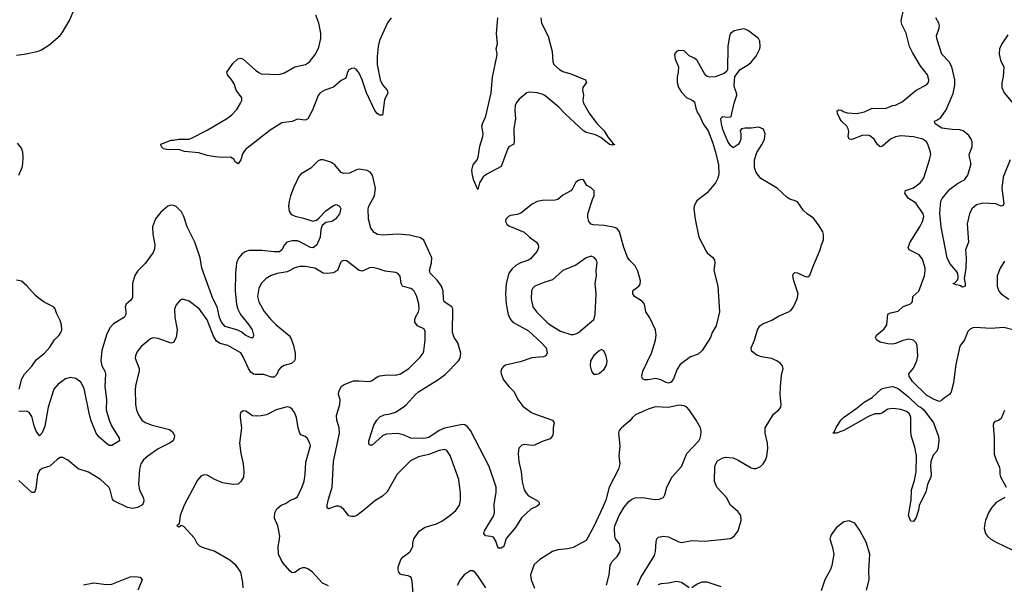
# Model space of a CAD drawing. Header units: inches. Extents: x 2057696 to 2160536, y 827480 to 1016834.
# Tile 290 of 422: x 2086976 to 2094614, y 963156 to 967537. Entities that reach past the tile are written whole.
import ezdxf

# ---------------------------------------------------------------- set-up
doc = ezdxf.new("R2010")
doc.units = ezdxf.units.IN
doc.header["$MEASUREMENT"] = 0
doc.layers.add('C0986', color=7, linetype='Continuous')
doc.layers.add('C0996', color=7, linetype='Continuous')

msp = doc.modelspace()

# ---------------------------------------------------------------- linework, layer by layer
at = {"layer": 'C0986', "color": 5}
for points, elevation in [([(2086950, 967261.1), (2087011.6, 967268.4), (2087110.9, 967289.1), (2087140.4, 967299.6), (2087201.7, 967338.3), (2087290, 967414.4), (2087305.8, 967434.2), (2087363.9, 967536.1), (2087403, 967630)], 520), ([(2089857.7, 967550), (2089830, 967512.8), (2089765.7, 967374.3), (2089756.3, 967330), (2089749.5, 967250.5), (2089749.4, 967190), (2089771.8, 967070), (2089790, 967030.3), (2089826.7, 966990), (2089832.4, 966970), (2089805.2, 966914.8), (2089790, 966795.3), (2089770, 966796.2), (2089750, 966808.2), (2089730, 966831.8), (2089665.5, 966970), (2089633.6, 967070), (2089610, 967122), (2089589.5, 967150), (2089570, 967160.4), (2089550, 967158.2), (2089530, 967146.9), (2089519.7, 967130), (2089508.4, 967091.6), (2089499.6, 967080.4), (2089470, 967065.1), (2089410, 967012.1), (2089342.6, 966990), (2089306.5, 966970), (2089290, 966948.2), (2089243.5, 966830), (2089210, 966768), (2089190, 966756.8), (2089130, 966766), (2089090, 966746.2), (2089010, 966736.3), (2088919.1, 966680.9), (2088727.6, 966530), (2088703.8, 966496.2), (2088690, 966449.4), (2088670, 966419.3), (2088650, 966432), (2088635.6, 966455.6), (2088609.9, 966469.9), (2088550, 966466.7), (2088491.5, 966471.5), (2088430, 966482), (2088364.1, 966504.1), (2088253, 966513), (2088210, 966529.5), (2088128.2, 966528.2), (2088090, 966535.3), (2088075.3, 966550), (2088070, 966570.4), (2088150, 966601), (2088170, 966601), (2088209.6, 966610.4), (2088289.4, 966610.6), (2088304.1, 966615.9), (2088430, 966679.3), (2088586.7, 966773.3), (2088620.5, 966799.5), (2088660, 966840), (2088689.7, 966890), (2088697.6, 966910), (2088698.4, 966930), (2088655.1, 966990), (2088638.7, 967038.7), (2088616.3, 967076.3), (2088587.3, 967110), (2088582.7, 967130), (2088630, 967198), (2088666.6, 967233.4), (2088690, 967238.8), (2088710, 967230.7), (2088805.5, 967145.5), (2088830, 967126.7), (2088850, 967118), (2088989, 967111), (2089030, 967125.2), (2089110, 967171.1), (2089193, 967190), (2089222.7, 967210), (2089270, 967268.9), (2089295.8, 967324.2), (2089312.6, 967390), (2089311.2, 967431.2), (2089296.5, 967510), (2089272.4, 967572.4)], 480), ([(2086969.8, 966330), (2086994.8, 966390), (2087000.6, 966419.4), (2087002, 966470), (2086999.2, 966510), (2086990, 966539.5), (2086959.5, 966579.5)], 520), ([(2090000, 965864.4), (2089910, 965871.5), (2089790, 965864.2), (2089751.3, 965871.3), (2089725.9, 965885.9), (2089699.7, 965919.8), (2089680.3, 965990), (2089679.7, 966070), (2089684, 966090), (2089728.7, 966170), (2089736.5, 966230), (2089711.9, 966330), (2089693.5, 966353.5), (2089670, 966367.8), (2089610, 966376.8), (2089588.2, 966371.8), (2089533.3, 966346.7), (2089490, 966344.2), (2089470, 966351.8), (2089421.6, 966410), (2089390, 966431.2), (2089330, 966449.7), (2089310, 966449.7), (2089290, 966441.6), (2089234.4, 966385.6), (2089159.1, 966340.9), (2089141, 966319), (2089101.8, 966238.2), (2089076, 966170), (2089065.2, 966130), (2089060.9, 966090), (2089064.9, 966050), (2089078, 966030), (2089090, 966021.8), (2089111.6, 966011.6), (2089177.9, 965997.9), (2089250, 965974.9), (2089277.4, 965982.6), (2089299.7, 966000.3), (2089350, 966054.9), (2089410, 966094.8), (2089430, 966102.8), (2089456, 966090), (2089466, 966070), (2089457.3, 966030), (2089426.8, 965990), (2089398, 965970), (2089350, 965962), (2089321.2, 965938.8), (2089311.8, 965910), (2089307.6, 965850), (2089281.3, 965790), (2089252.8, 965767.2), (2089231.4, 965768.6), (2089150, 965813.6), (2089130, 965820.2), (2089090, 965822), (2089049.1, 965810), (2089029.6, 965790.4), (2089009.5, 965750.5), (2088990, 965737), (2088950, 965734.9), (2088853.4, 965746.6), (2088754.3, 965745.7), (2088724.9, 965735.1), (2088700.7, 965719.3), (2088673.4, 965686.6), (2088658.5, 965650), (2088648.8, 965570), (2088648.4, 965431.6), (2088656.8, 965330), (2088666.9, 965290), (2088688.4, 965248.4), (2088754, 965170), (2088778.2, 965130), (2088790.3, 965089.7), (2088787.5, 965072.5), (2088775.2, 965064.8), (2088730, 965086.4), (2088694.8, 965114.8), (2088668.4, 965128.4), (2088570, 965156.5), (2088541.4, 965190), (2088525.5, 965225.5), (2088508, 965308), (2088473.8, 965373.8), (2088387.9, 965607.9), (2088374.5, 965690), (2088334.2, 965810), (2088275.1, 965930), (2088249.7, 966009.7), (2088230, 966045.2), (2088190, 966086.6), (2088170, 966095.6), (2088150, 966098), (2088125.5, 966090), (2088070, 966043), (2088028.5, 965991.5), (2088005.2, 965930), (2088007.7, 965872.3), (2088024.4, 965790), (2088021.6, 965758.4), (2088011.7, 965730), (2087950, 965644.5), (2087890, 965586.6), (2087870, 965552.7), (2087851.2, 965488.8), (2087850, 965382), (2087839, 965361), (2087802, 965330), (2087798, 965322), (2087794.4, 965310), (2087800.3, 965270), (2087798.5, 965250), (2087788.9, 965230), (2087703.2, 965176.8), (2087674.1, 965145.9), (2087647.8, 965092.2), (2087613.7, 964970), (2087604.2, 964890), (2087612.6, 964850), (2087636.5, 964810), (2087641.8, 964790), (2087636, 964690), (2087650.2, 964590), (2087647.2, 964510), (2087669.2, 964430), (2087687, 964387), (2087747.3, 964290), (2087750.8, 964270), (2087690, 964232.3), (2087670, 964234), (2087650, 964247.6), (2087590, 964300.5), (2087568.2, 964328.2), (2087530, 964423.6), (2087516.3, 964470), (2087476, 964676), (2087450, 964724.6), (2087410, 964753.2), (2087370, 964760.2), (2087330, 964749.1), (2087272.9, 964710), (2087240.2, 964670), (2087195.9, 964530), (2087170, 964383.7), (2087150, 964332.3), (2087130, 964309.3), (2087104, 964344), (2087090, 964379), (2087070, 964459.3), (2087050, 964489.6), (2087030, 964499.7), (2086970, 964495.8)], 520), ([(2090000, 965453.8), (2089944.7, 965470), (2089935.6, 965490), (2089927.1, 965547.1), (2089910, 965567.3), (2089894.5, 965574.5), (2089810, 965585.7), (2089750, 965605.7), (2089710, 965613), (2089690, 965611.5), (2089644.7, 965590), (2089630, 965586.6), (2089610, 965589.7), (2089530, 965653.6), (2089510, 965665.1), (2089490, 965669.5), (2089470, 965660.9), (2089463.1, 965650), (2089440.4, 965590), (2089408.1, 965571.9), (2089367.2, 965567.3), (2089330, 965569.7), (2089265.2, 965610), (2089190, 965622.3), (2089150, 965623.1), (2089110, 965612.3), (2089050, 965580.9), (2088972.4, 965567.6), (2088926.8, 965553.2), (2088888, 965530), (2088848.5, 965490), (2088830.3, 965450), (2088821.7, 965390), (2088830, 965346.8), (2088873.1, 965273.1), (2088923.7, 965210), (2088964.4, 965170), (2089067.1, 965087.1), (2089081.3, 965061.3), (2089099.1, 965010), (2089112.8, 964950), (2089113.1, 964910), (2089108.5, 964890), (2089084.9, 964870), (2089027, 964853), (2089001.1, 964838.9), (2088982.8, 964817.2), (2088970, 964784.7), (2088950, 964762.8), (2088930, 964762.2), (2088870, 964784.2), (2088803.4, 964783.4), (2088790, 964786.6), (2088770, 964801), (2088751.7, 964830), (2088710, 964921.3), (2088690, 964950.9), (2088590, 965009.8), (2088530, 965024.5), (2088502.3, 965042.3), (2088480.2, 965080.2), (2088430, 965208.4), (2088370, 965289.7), (2088290, 965351.8), (2088250, 965366), (2088230, 965365.2), (2088220.5, 965359.5), (2088190, 965324), (2088177.1, 965290), (2088180.3, 965230), (2088196.5, 965130), (2088190.2, 965069.8), (2088170, 965033.2), (2088150, 965027.3), (2088050, 965062.9), (2088010, 965069.3), (2087990, 965061.2), (2087918.3, 965001.7), (2087883.9, 964956.1), (2087873, 964930), (2087870.6, 964910), (2087901.6, 964830), (2087903.1, 964810), (2087876.5, 964710), (2087871.7, 964670), (2087872.9, 964550), (2087880.9, 964510), (2087896.9, 964470), (2087924.2, 964430), (2087950, 964412.4), (2088004, 964390), (2088137.6, 964357.6), (2088160.3, 964340.3), (2088175.5, 964310), (2088174.9, 964290), (2088165.5, 964270), (2088138, 964250), (2088050, 964206.1), (2087969.1, 964150), (2087937.1, 964122.9), (2087914.4, 964090), (2087904.2, 964050), (2087897.1, 963930), (2087904.3, 963890), (2087934.7, 963830), (2087939.1, 963810), (2087936.9, 963790), (2087927.5, 963772.5), (2087890, 963751.9), (2087850, 963745.1), (2087811.7, 963751.7), (2087704.8, 963804.8), (2087695.8, 963815.8), (2087677.7, 963890), (2087668.2, 963910), (2087603, 963970), (2087510, 964027.1), (2087430, 964051.8), (2087350, 964119.3), (2087310, 964139.3), (2087290, 964139.3), (2087270, 964127), (2087210, 964073), (2087150, 964054.5), (2087130, 964038), (2087113.8, 964006.2), (2087100.3, 963899.7), (2087090, 963869.2), (2087070, 963869.5), (2086970, 963962.4)], 540), ([(2086970.6, 964669.4), (2086992.4, 964750), (2087012.7, 964787.3), (2087070, 964848.2), (2087103, 964897), (2087167.3, 964950), (2087210, 964996.3), (2087246.6, 965053.4), (2087282.9, 965090), (2087295.6, 965110), (2087301.6, 965130), (2087300.5, 965170), (2087290, 965204), (2087260.5, 965260.5), (2087250, 965294), (2087237.2, 965310), (2087165.4, 965345.4), (2087119.1, 965379.1), (2087097, 965397), (2087030, 965472.3), (2086990, 965509.4), (2086950, 965516.3)], 520), ([(2090000, 964107.4), (2089903, 964010), (2089825.8, 963874.2), (2089790, 963839), (2089730, 963802.7), (2089659.5, 963740.5), (2089590, 963689.7), (2089570, 963681.7), (2089550, 963681.1), (2089530, 963688.2), (2089490, 963736.3), (2089470, 963754.3), (2089450, 963762), (2089430, 963762), (2089370, 963740.9), (2089360.9, 963750), (2089360.5, 963770), (2089370, 963816), (2089398.8, 963910), (2089409.2, 964110), (2089456.8, 964330), (2089452.7, 964370), (2089436.4, 964430), (2089433.7, 964466.3), (2089459.5, 964550), (2089460.9, 964590), (2089449.6, 964630), (2089451.2, 964650), (2089469.8, 964690.2), (2089492.7, 964707.3), (2089565.9, 964734.1), (2089610, 964736), (2089690, 964730.4), (2089710, 964737.1), (2089750, 964766), (2089770, 964774.9), (2089830, 964780.9), (2089890, 964779.3), (2089930, 964790.4), (2089994, 964830), (2090000, 964836)], 540), ([(2090000, 964295.2), (2089950, 964316.4), (2089910, 964325.8), (2089817.7, 964322.3), (2089790.9, 964309.1), (2089710, 964236), (2089690, 964235.3), (2089683.7, 964250), (2089683.7, 964270), (2089723, 964390), (2089746, 964430), (2089770, 964454.9), (2089802, 964470), (2089850, 964478.3), (2089890, 964491.4), (2089949.9, 964530.1), (2089972.5, 964547.5), (2090000, 964578.1)], 520), ([(2089370, 963144), (2089325.6, 963165.6), (2089246.6, 963250), (2089210, 963277), (2089190, 963284.5), (2089170, 963282.9), (2089150, 963276.2), (2089110, 963247), (2089090, 963244.5), (2089070, 963262), (2089020.8, 963320.8), (2089000.9, 963350), (2088983.7, 963390), (2088979.5, 963450), (2088989.6, 963490.4), (2088992.8, 963530), (2088976.9, 963610), (2088952.3, 963670), (2088955.1, 963710), (2088970, 963741), (2089004, 963770), (2089037.2, 963782.8), (2089075.3, 963810), (2089110, 963822), (2089130, 963834.8), (2089166.9, 963913.1), (2089182.4, 963957.6), (2089190.7, 964009.3), (2089196.3, 964103.7), (2089231.3, 964230), (2089227, 964250), (2089206, 964290), (2089190, 964303.7), (2089157.1, 964317.1), (2089147.7, 964327.7), (2089135.8, 964370), (2089123.6, 964450), (2089107.3, 964490), (2089090, 964515.1), (2089070, 964527), (2089050, 964532), (2088966, 964510), (2088890, 964472), (2088850, 964463.6), (2088810, 964459.5), (2088782.5, 964462.5), (2088730, 964499), (2088710, 964502), (2088692, 964490), (2088686.4, 964473.6), (2088686, 964450), (2088697.3, 964370), (2088680.4, 964250), (2088690.4, 964170), (2088710.4, 964090), (2088714.9, 964030), (2088712.2, 963987.8), (2088690, 963953.2), (2088670, 963933.2), (2088630.5, 963929.5), (2088550, 963944.7), (2088489.7, 963969.7), (2088430, 964002.7), (2088410, 964006), (2088383.4, 963996.6), (2088355.2, 963964.8), (2088250.6, 963770), (2088220.7, 963690), (2088214, 963626), (2088194, 963610), (2088210, 963602), (2088230, 963614), (2088250, 963604.7), (2088330, 963516), (2088350, 963476), (2088370, 963454.8), (2088390, 963444), (2088490, 963414), (2088606.2, 963346.2), (2088646.8, 963310), (2088687.3, 963250), (2088704, 963170), (2088706, 963130)], 560), ([(2090000, 963216.2), (2089990, 963220.9), (2089942, 963230), (2089930, 963236), (2089918, 963250), (2089912, 963270), (2089912.3, 963290), (2089931.5, 963348.5), (2089950, 963370.6), (2090000, 963406.3)], 540), ([(2087470, 963153.4), (2087550, 963167.3), (2087650, 963155.3), (2087690, 963157.4), (2087833, 963213), (2087870, 963218), (2087910, 963210.7), (2087926, 963190), (2087893, 963110)], 540)]:
    msp.add_lwpolyline(points, dxfattribs=dict(at, elevation=elevation))
at = {"layer": 'C0996', "color": 5}
for points, elevation in [([(2091017.3, 967550), (2091024.4, 967510), (2091076.1, 967410), (2091105.5, 967290), (2091111.6, 967210), (2091120.2, 967190), (2091162.6, 967150), (2091190, 967133.8), (2091250, 967115.5), (2091364, 967070), (2091372.7, 967050), (2091344.9, 967010), (2091342, 966990), (2091350.3, 966950), (2091344, 966910), (2091348.4, 966888.4), (2091392.7, 966812.7), (2091451.6, 966731.6), (2091510, 966673.7), (2091541.5, 966621.5), (2091570.4, 966590), (2091576.4, 966576.4), (2091590.6, 966569.4), (2091590, 966566), (2091578, 966562), (2091550, 966568.6), (2091483.7, 966623.7), (2091442.2, 966642.2), (2091370, 966661.4), (2091350, 966673.7), (2091210, 966803.4), (2091159.3, 966859.3), (2091050, 966947.7), (2091030, 966958.3), (2090990, 966968.4), (2090930, 966975), (2090910.8, 966969.2), (2090850, 966919.8), (2090830, 966893.5), (2090820.2, 966870), (2090816.8, 966830), (2090821.3, 966770), (2090810.2, 966690), (2090812.7, 966590), (2090808.5, 966571.5), (2090770, 966549.5), (2090762.6, 966537.4), (2090710, 966397.2), (2090600.7, 966339.3), (2090570, 966316.4), (2090542.3, 966270), (2090530, 966219), (2090499.8, 966290), (2090488.5, 966328.5), (2090483.9, 966370), (2090494.6, 966410), (2090525, 966450), (2090533.2, 966470), (2090544.3, 966555.7), (2090569, 966630), (2090570.7, 966650.7), (2090561.8, 966710), (2090564.7, 966730), (2090590.7, 966789.3), (2090633.8, 966970), (2090643.2, 967090), (2090678.2, 967250), (2090679.8, 967270), (2090673, 967310), (2090681.1, 967350), (2090675.6, 967430), (2090684.2, 967550)], 480), ([(2094690, 965128.1), (2094610, 965147.8), (2094510, 965140.3), (2094390, 965147.8), (2094370, 965145.6), (2094350, 965136.3), (2094330, 965118.4), (2094306, 965054), (2094270, 965004), (2094237.7, 964862.3), (2094220.7, 964719.3), (2094201.8, 964650), (2094188.8, 964630), (2094150, 964604), (2094130, 964584.2), (2094110, 964574.8), (2094070, 964589.1), (2094010, 964624.8), (2093901.5, 964730), (2093875.2, 964770), (2093873.5, 964790), (2093910, 964834.4), (2093934.2, 964890), (2093944.1, 964930), (2093936.8, 965010), (2093930.8, 965030), (2093920.6, 965040.6), (2093909.4, 965050), (2093870, 965057.1), (2093830, 965047), (2093770, 965023.7), (2093750, 965019.3), (2093710, 965020.9), (2093650, 965034.3), (2093624.2, 965050), (2093614, 965070), (2093622, 965090), (2093680.7, 965139.3), (2093703.5, 965170), (2093710, 965251), (2093730, 965262), (2093790, 965274.4), (2093828.8, 965311.2), (2093886.6, 965333.4), (2093896.8, 965343.2), (2093901.1, 965350), (2093903.6, 965390), (2093949.7, 965430), (2093994.3, 965550), (2094000.5, 965590), (2093998.7, 965610), (2093978.9, 965678.9), (2093952.7, 965712.7), (2093877, 965750), (2093868.2, 965770), (2093884.2, 965810), (2093958.5, 965930), (2093978, 965970), (2093989.7, 966010), (2093985.4, 966030), (2093929.8, 966110), (2093910, 966127.3), (2093870, 966149.7), (2093841.5, 966190), (2093848.2, 966211.8), (2093910, 966231.6), (2093962.4, 966270), (2093977.6, 966290), (2093990, 966311), (2094034.8, 966450), (2094044.2, 966490), (2094041.7, 966510), (2094021, 966570), (2094009.6, 966590), (2093980.9, 966610), (2093910, 966627), (2093810, 966635), (2093770, 966628), (2093730, 966608.7), (2093670, 966554.3), (2093650, 966549.7), (2093630, 966567.6), (2093603.8, 966610), (2093570, 966636.2), (2093550, 966640.7), (2093510, 966638.1), (2093430, 966607.6), (2093410, 966609.6), (2093403.5, 966630), (2093406.6, 966670), (2093403.1, 966690), (2093391, 966711), (2093350.9, 966750), (2093338.4, 966770), (2093321.1, 966810), (2093318, 966830), (2093330, 966837.6), (2093350, 966834), (2093364.3, 966824.3), (2093394.7, 966814.7), (2093470, 966809.4), (2093530, 966822.3), (2093590, 966850.2), (2093690, 966847.5), (2093750, 966870.4), (2093770, 966872.7), (2093821.7, 966898.3), (2093930, 966990.8), (2094010, 967031), (2094025.2, 967050), (2094029.3, 967070.7), (2094018.4, 967110), (2093962.2, 967182.2), (2093901, 967281), (2093878.3, 967330), (2093853.4, 967433.4), (2093818.6, 967498.6), (2093814, 967530), (2093832.6, 967610)], 480), ([(2094659.6, 966450), (2094604.8, 966315.2), (2094594.7, 966230), (2094610.3, 966110), (2094604, 966096), (2094590, 966089.3), (2094547.1, 966107.1), (2094450, 966113.3), (2094399.1, 966100.9), (2094362.6, 966070), (2094344.9, 966030), (2094327, 965953), (2094337.3, 965810), (2094314, 965750), (2094318.3, 965690), (2094314.3, 965610), (2094302, 965530), (2094310.4, 965490), (2094310, 965469), (2094290, 965460.9), (2094270, 965475.1), (2094240.1, 965480.1), (2094218, 965490), (2094230, 965494), (2094246, 965510), (2094256, 965530), (2094257, 965550), (2094250, 965575.3), (2094190, 965644), (2094170, 965688.7), (2094124.8, 965930), (2094114.6, 966034.6), (2094122.4, 966130), (2094131.2, 966150), (2094190, 966222), (2094250, 966267), (2094305.1, 966294.9), (2094329.8, 966330), (2094353.7, 966410), (2094354.6, 966430), (2094342.6, 966470), (2094341.7, 966490), (2094364.1, 966550), (2094363.5, 966590), (2094355.4, 966615.4), (2094339.5, 966639.5), (2094295.5, 966675.5), (2094270, 966682.9), (2094210, 966684.2), (2094130, 966694.2), (2094077, 966730), (2094073.2, 966750), (2094090, 966756.5), (2094120.8, 966779.2), (2094163.2, 966836.8), (2094216.7, 966963.3), (2094230.8, 967029.2), (2094228.8, 967071.2), (2094206.7, 967170), (2094185.2, 967210), (2094129.1, 967270), (2094089.2, 967390), (2094088.2, 967411.8), (2094108.2, 967470), (2094110.6, 967490), (2094106.8, 967510), (2094082.3, 967550)], 460), ([(2091769.6, 963150), (2091793.3, 963210), (2091901.1, 963378.9), (2091908.4, 963410), (2091912.4, 963487.6), (2091918.4, 963510), (2091930, 963521.6), (2091970, 963528.7), (2092010, 963525.3), (2092090, 963484.6), (2092110, 963480.3), (2092190, 963497), (2092290, 963490.3), (2092490, 963512.7), (2092518, 963530), (2092550, 963570.8), (2092573.7, 963650), (2092569.6, 963690), (2092550, 963718.4), (2092490.7, 963770.7), (2092458.3, 963830), (2092383.4, 963910), (2092366.6, 963953.4), (2092368.8, 964071.2), (2092374.8, 964090), (2092390, 964114), (2092424, 964136), (2092450, 964143.6), (2092510, 964137.3), (2092550, 964119.1), (2092650, 964059.7), (2092670, 964054.7), (2092690, 964054.9), (2092722.9, 964070), (2092742, 964090), (2092760, 964120), (2092772, 964150), (2092780.3, 964210), (2092777.7, 964250), (2092759.9, 964330), (2092759.1, 964370), (2092823.8, 964476.2), (2092865.8, 964510), (2092879.2, 964530), (2092882.7, 964550), (2092876, 964630), (2092876.8, 964690), (2092884.4, 964775.6), (2092899.3, 964830), (2092893.2, 964850), (2092878, 964870), (2092849.5, 964890), (2092809, 964909), (2092730, 964919.9), (2092693.8, 964933.8), (2092660, 964960), (2092652.1, 964970), (2092649.1, 964990), (2092675.5, 965050), (2092698, 965130), (2092718, 965162), (2092741.7, 965178.3), (2092810, 965206.7), (2092862.3, 965237.7), (2092940.9, 965270), (2092958.4, 965281.6), (2092977, 965303), (2093006.6, 965370), (2093014.3, 965410), (2092980.7, 965510), (2092972.3, 965550), (2092977, 965563), (2092990, 965576.3), (2093010, 965571.6), (2093070, 965543.2), (2093090, 965541.7), (2093106.2, 965553.8), (2093132.4, 965630), (2093185.1, 965750), (2093194.7, 965790), (2093211.1, 965830), (2093211.8, 965870), (2093205.8, 965890), (2093177.5, 965937.5), (2093135.1, 965995.1), (2093084, 966030), (2093056.9, 966056.9), (2093010, 966122.7), (2092992.5, 966132.5), (2092950, 966144.7), (2092930, 966156.9), (2092850.7, 966230.7), (2092725.7, 966305.7), (2092689.8, 966350), (2092676.5, 966390), (2092674.8, 966450), (2092692.9, 966507.1), (2092735.6, 966570), (2092753.6, 966610), (2092758.4, 966650), (2092746.8, 966686.8), (2092710, 966702.7), (2092650, 966695.1), (2092604, 966696), (2092574, 966690), (2092564.7, 966675.3), (2092571, 966651), (2092570.8, 966610), (2092562.8, 966590), (2092550, 966569), (2092510, 966542.7), (2092490, 966560.7), (2092470, 966591.6), (2092430, 966686), (2092419.2, 966730), (2092416, 966770), (2092430, 966786.8), (2092470, 966781), (2092490, 966782), (2092494, 966786), (2092517.6, 966890), (2092538.4, 966950), (2092537, 966970), (2092522, 967010), (2092519.5, 967030), (2092523.7, 967096.3), (2092565.2, 967150), (2092630, 967188), (2092650, 967207.7), (2092690, 967254.8), (2092717, 967310), (2092720.7, 967330), (2092717, 967370), (2092706.6, 967390), (2092630, 967451.5), (2092610, 967461.3), (2092590, 967464.7), (2092518, 967450), (2092490.6, 967430), (2092482.4, 967410), (2092470.3, 967330), (2092467.7, 967150), (2092462.5, 967137.5), (2092441.1, 967118.9), (2092370, 967093.5), (2092330, 967089.8), (2092310, 967096.9), (2092293.3, 967110), (2092230, 967221.2), (2092210, 967237.2), (2092170, 967256), (2092130, 967295.6), (2092090, 967298.4), (2092070, 967289.2), (2092056.3, 967270), (2092061.6, 967230), (2092085.5, 967170), (2092083.8, 967130), (2092075.5, 967090), (2092075.5, 967050), (2092086.4, 967010), (2092110, 966974.8), (2092150, 966930.8), (2092190, 966914), (2092210, 966898.8), (2092221.1, 966850), (2092234.8, 966814.8), (2092250, 966792.7), (2092276.8, 966730), (2092315.3, 966675.3), (2092350, 966587.3), (2092373.5, 966510), (2092396.1, 966410), (2092399.1, 966340.9), (2092392, 966308), (2092373.4, 966270), (2092310, 966193.6), (2092229, 966131), (2092207.3, 966092.7), (2092204.9, 966070), (2092216.1, 965990), (2092245.2, 965850), (2092300.6, 965740.6), (2092310, 965728), (2092353, 965693), (2092364.9, 965670), (2092367.2, 965650), (2092359.5, 965590), (2092391.6, 965470), (2092404.2, 965270), (2092377.6, 965162.4), (2092347.3, 965110), (2092334.8, 965070), (2092270.7, 964970), (2092239.5, 964940.5), (2092179.9, 964920.1), (2092098.3, 964861.7), (2092074.9, 964825.1), (2092047.9, 964750), (2092030, 964724.4), (2092010, 964716.4), (2091990, 964721), (2091950, 964742.5), (2091910, 964752.5), (2091850, 964741.5), (2091823.1, 964743.1), (2091806.6, 964750), (2091802, 964770), (2091809.8, 964810), (2091878, 964950), (2091908, 965050), (2091914.2, 965090), (2091908.2, 965130), (2091863.7, 965223.7), (2091833, 965270), (2091823.1, 965330), (2091808.2, 965350), (2091744.2, 965390), (2091731.2, 965410), (2091733, 965430), (2091739.8, 965440.2), (2091777.6, 965470), (2091790, 965485.5), (2091792.5, 965510), (2091770, 965584.5), (2091750, 965627.8), (2091705.7, 965670), (2091690, 965694), (2091662, 965770), (2091628.9, 965890), (2091610, 965916.4), (2091590, 965925.6), (2091510, 965939.1), (2091425.1, 965945.1), (2091409.7, 965950), (2091390.6, 965970.6), (2091383.1, 966003.1), (2091383.2, 966030), (2091418, 966142), (2091431.1, 966170), (2091431.6, 966210), (2091410, 966232.7), (2091374, 966250), (2091350, 966293.2), (2091330, 966296), (2091310, 966289.3), (2091290, 966275.1), (2091266.8, 966230), (2091250.7, 966210), (2091190, 966176), (2091150, 966142.4), (2091130, 966136.2), (2091030, 966135.1), (2090990, 966127.1), (2090950, 966106.6), (2090863.9, 966036.1), (2090834.4, 966025.6), (2090783.2, 966016.8), (2090767.3, 966010), (2090747.7, 965990), (2090744.9, 965970), (2090754, 965950), (2090770, 965936.3), (2090890, 965888.5), (2090930.3, 965850), (2090985.3, 965810), (2090997.7, 965790), (2090999.7, 965770), (2090990, 965742), (2090938.9, 965681.1), (2090921.6, 965670), (2090860.4, 965650), (2090825.3, 965630), (2090794.9, 965605.1), (2090771, 965569), (2090750.2, 965489.8), (2090744.2, 965410), (2090748.8, 965330), (2090765.7, 965250), (2090784.1, 965210), (2090800.2, 965190), (2090922.7, 965122.7), (2091024.7, 965030), (2091059.6, 964990), (2091066.9, 964953.1), (2091056.3, 964930), (2091038, 964922), (2090947.9, 964912.1), (2090857.7, 964882.3), (2090744.7, 964855.3), (2090730, 964847), (2090716.4, 964830), (2090708.9, 964810), (2090710.3, 964790), (2090730, 964742.4), (2090770, 964690.4), (2090811.6, 964650), (2090839, 964590), (2090877.8, 964537.8), (2090946, 964490), (2090970, 964478.3), (2091110, 964430.4), (2091120.7, 964410), (2091114.9, 964370), (2091114.9, 964325.1), (2091110, 964308.7), (2091090, 964285.2), (2091030, 964264.5), (2090970, 964236.9), (2090950, 964233.6), (2090890, 964242), (2090870, 964236.9), (2090848.5, 964211.5), (2090841.6, 964170), (2090846.7, 964110), (2090867.1, 964030), (2090874.4, 963950), (2090890, 963890.4), (2090903.8, 963863.8), (2090923.1, 963843.1), (2090990, 963807.7), (2091005.5, 963790), (2091004.5, 963775.5), (2090990, 963762), (2090942, 963738), (2090867.6, 963672.4), (2090822.6, 963597.4), (2090749.2, 963510.8), (2090730.2, 963449.8), (2090710, 963436.2), (2090690, 963437), (2090684.1, 963444.1), (2090669.7, 963490), (2090650, 963520.9), (2090630, 963528), (2090590, 963532), (2090576.9, 963550), (2090582.4, 963570), (2090650, 963684.9), (2090658.9, 963710), (2090656, 963776), (2090672.2, 963870), (2090672.2, 963910), (2090618.5, 964070), (2090471.8, 964350), (2090450, 964378.7), (2090430, 964392.3), (2090410, 964396.5), (2090270, 964367.7), (2090229.7, 964350.3), (2090150, 964296), (2090110, 964288), (2090010.7, 964290.7), (2090000, 964295.2)], 520), ([(2094641.4, 967418.6), (2094594.3, 967350), (2094577.7, 967310), (2094574, 967270), (2094583.7, 967223.7), (2094609.1, 967169.1), (2094605.8, 967094.2), (2094593.9, 967046.1), (2094595.2, 967010), (2094611.5, 966970), (2094679.5, 966890)], 460), ([(2090000, 964578.1), (2090046.8, 964630), (2090070, 964649.2), (2090218.4, 964741.6), (2090276.3, 964783.7), (2090378.7, 964890), (2090392.4, 964910), (2090398, 964950), (2090374.2, 965030), (2090345.4, 965070), (2090333.3, 965110), (2090334.7, 965294.7), (2090327.6, 965310), (2090268.4, 965348.4), (2090263.5, 965370), (2090261.5, 965430), (2090247.1, 965470), (2090214.9, 965514.9), (2090159.2, 965570), (2090155.5, 965590), (2090169.8, 965650), (2090171.7, 965690), (2090110, 965826.6), (2090084.9, 965844.9), (2090010, 965863.6), (2090000, 965864.4)], 520), ([(2094616.5, 965663.5), (2094581.3, 965610), (2094558.4, 965550), (2094558.7, 965470), (2094571.8, 965430), (2094590, 965408.9), (2094650, 965368)], 480), ([(2090000, 964836), (2090081.8, 964918.2), (2090105.1, 964950), (2090111.9, 964968.1), (2090121.5, 965050), (2090121.4, 965121.5), (2090110, 965139.6), (2090061, 965161), (2090041.3, 965190), (2090040.5, 965210), (2090046.6, 965230), (2090068.3, 965270), (2090074, 965290), (2090072.9, 965330), (2090055.3, 965390), (2090035.4, 965430), (2090023, 965443), (2090010, 965450.9), (2090000, 965453.8)], 540), ([(2091526.8, 963150), (2091548.9, 963230), (2091557.4, 963302.6), (2091569.6, 963330.4), (2091610, 963371), (2091630, 963406), (2091636.2, 963430), (2091629.3, 963470), (2091598, 963510), (2091592.3, 963530), (2091589.4, 963590), (2091593.2, 963610), (2091627, 963690), (2091665.6, 963754.4), (2091700.9, 963799.1), (2091723.5, 963816.5), (2091750, 963826.3), (2091809, 963829), (2091883.7, 963816.3), (2091930, 963813.4), (2091969, 963830), (2091979.3, 963850), (2091996, 963910), (2092037.6, 963990), (2092108.5, 964071.5), (2092151.5, 964170), (2092243, 964270), (2092254.3, 964290), (2092258.9, 964310), (2092261, 964341), (2092256.2, 964370), (2092223.6, 964430), (2092169.8, 964509.8), (2092150, 964531.6), (2092130, 964541.3), (2092090, 964545.1), (2092010, 964527.7), (2091910, 964532.7), (2091890, 964528.7), (2091850, 964515.5), (2091752.7, 964470), (2091730, 964451.5), (2091710, 964425.6), (2091643, 964370), (2091624.9, 964350), (2091620.5, 964330), (2091631.8, 964230), (2091624.6, 964150), (2091630.3, 964090), (2091621.6, 964050), (2091547.7, 963910), (2091523, 963810), (2091498, 963750), (2091432.4, 963610), (2091370, 963497.2), (2091270, 963440.9), (2091228.3, 963431.7), (2091150, 963424.2), (2091110, 963411.8), (2091010, 963349.6), (2090966.4, 963310), (2090937.6, 963230), (2090942.6, 963190), (2090970, 963126)], 540), ([(2094615.2, 964504.8), (2094590, 964443.7), (2094570, 964427), (2094541.1, 964418.9), (2094532.2, 964407.8), (2094527.4, 964390), (2094534.8, 964294.8), (2094535.1, 964164.9), (2094547.1, 964127.1), (2094574.7, 964070), (2094580.3, 964050), (2094579.5, 964010), (2094585.2, 963990), (2094629.2, 963910)], 520), ([(2090000, 963406.3), (2090005.2, 963410), (2090025.2, 963450), (2090025.6, 963474.4), (2090034, 963510), (2090077.2, 963570), (2090121, 963599), (2090210, 963626.7), (2090250, 963647), (2090312, 963690), (2090359.5, 963730), (2090387.3, 963770), (2090395.1, 963810), (2090395.9, 963864.1), (2090382.4, 963970), (2090314.9, 964154.9), (2090290, 964195.1), (2090270, 964201.6), (2090230, 964193.8), (2090150, 964163.9), (2090070, 964144.7), (2090006.3, 964113.7), (2090000, 964107.4)], 540), ([(2094618.7, 963830), (2094550, 963789.7), (2094514.9, 963750), (2094490.3, 963710), (2094468.1, 963651.9), (2094461.7, 963630), (2094458.9, 963590), (2094469.2, 963549.2), (2094483.1, 963530), (2094510, 963507.6), (2094550, 963482), (2094680.6, 963420.6)], 520), ([(2093545.4, 963110), (2093565.1, 963190), (2093562.8, 963262.8), (2093570.9, 963390.9), (2093543.3, 963483.3), (2093492.9, 963572.9), (2093454, 963630), (2093410, 963649.3), (2093370, 963641.2), (2093310, 963594), (2093270, 963539), (2093259.3, 963510), (2093281.6, 963441.6), (2093290.3, 963390.3), (2093276.7, 963303.3), (2093265.5, 963270), (2093220.7, 963190), (2093194.1, 963105.9)], 520), ([(2090590.9, 963130), (2090530, 963222.9), (2090510, 963247), (2090490, 963260.7), (2090470, 963259.6), (2090423.1, 963230), (2090391.8, 963190), (2090370, 963147)], 540), ([(2090031.1, 963051.1), (2090020.7, 963180.7), (2090013.2, 963210), (2090000, 963216.2)], 540), ([(2092170, 963129.7), (2092110.6, 963170.6), (2092070, 963177.4), (2092010, 963164.5), (2091950, 963159.4), (2091927.6, 963152.4)], 520), ([(2092417.9, 963137.9), (2092310, 963172.4), (2092267.7, 963172.3), (2092230, 963156.4), (2092190, 963129.7)], 520)]:
    msp.add_lwpolyline(points, dxfattribs=dict(at, elevation=elevation))
for points, elevation in [([(2091410, 965702), (2091370, 965689.6), (2091289, 965631), (2091190, 965591.3), (2091110, 965518.7), (2091050, 965500.4), (2090971.7, 965468.3), (2090953, 965450), (2090945.3, 965430), (2090943.6, 965370), (2090957, 965310), (2090985.7, 965270), (2091064.6, 965190), (2091090, 965169.1), (2091170, 965119), (2091250, 965095.3), (2091270, 965094), (2091290, 965099.5), (2091310, 965110.4), (2091428.7, 965210), (2091441.2, 965250), (2091447.8, 965410), (2091440.5, 965490), (2091449.6, 965550), (2091447.6, 965590), (2091456.2, 965650), (2091449.4, 965670), (2091432.9, 965692.9)], 540), ([(2091490, 964978), (2091470, 964968.7), (2091430, 964932.7), (2091404.9, 964890), (2091401, 964850), (2091411.3, 964810), (2091427.3, 964787.3), (2091450, 964786), (2091470, 964791.3), (2091510, 964824.7), (2091524, 964850), (2091529.2, 964870), (2091532.3, 964890), (2091525.6, 964925.6), (2091508.4, 964968.4)], 540), ([(2093910, 963644), (2093890, 963645.1), (2093871.5, 963690), (2093891.9, 963808.1), (2093893.3, 963890), (2093917.3, 963962.7), (2093929.9, 964029.9), (2093932.4, 964152.4), (2093920.6, 964220.6), (2093891.7, 964311.7), (2093887.5, 964350), (2093889.9, 964449.9), (2093878.7, 964478.7), (2093855.7, 964495.7), (2093810, 964511.3), (2093750, 964520.9), (2093710, 964516), (2093670, 964485.8), (2093650, 964477.8), (2093610, 964478.6), (2093561.1, 964458.9), (2093370, 964349.8), (2093310, 964328), (2093284, 964330), (2093297, 964343), (2093310, 964373.4), (2093348.9, 964431.1), (2093367.3, 964450), (2093463, 964517), (2093526, 964570), (2093590, 964605.4), (2093659.7, 964670), (2093670, 964676.5), (2093713.9, 964686.1), (2093750, 964691.3), (2093790, 964675.4), (2093871.4, 964611.4), (2093942.1, 964542.1), (2093970, 964527.1), (2093990, 964509.2), (2094065.8, 964410), (2094103.3, 964303.3), (2094106.5, 964270), (2094099.1, 964210), (2094090.1, 964190), (2094062.9, 964157.1), (2094043.3, 964110), (2094040.4, 964070), (2094047.7, 964012.3), (2094043.7, 963990), (2094017.6, 963930), (2094006, 963870), (2093954, 963770), (2093950, 963742), (2093930, 963675.3)], 480)]:
    msp.add_lwpolyline(points, close=True, dxfattribs=dict(at, elevation=elevation))

doc.saveas('drawing.dxf')
